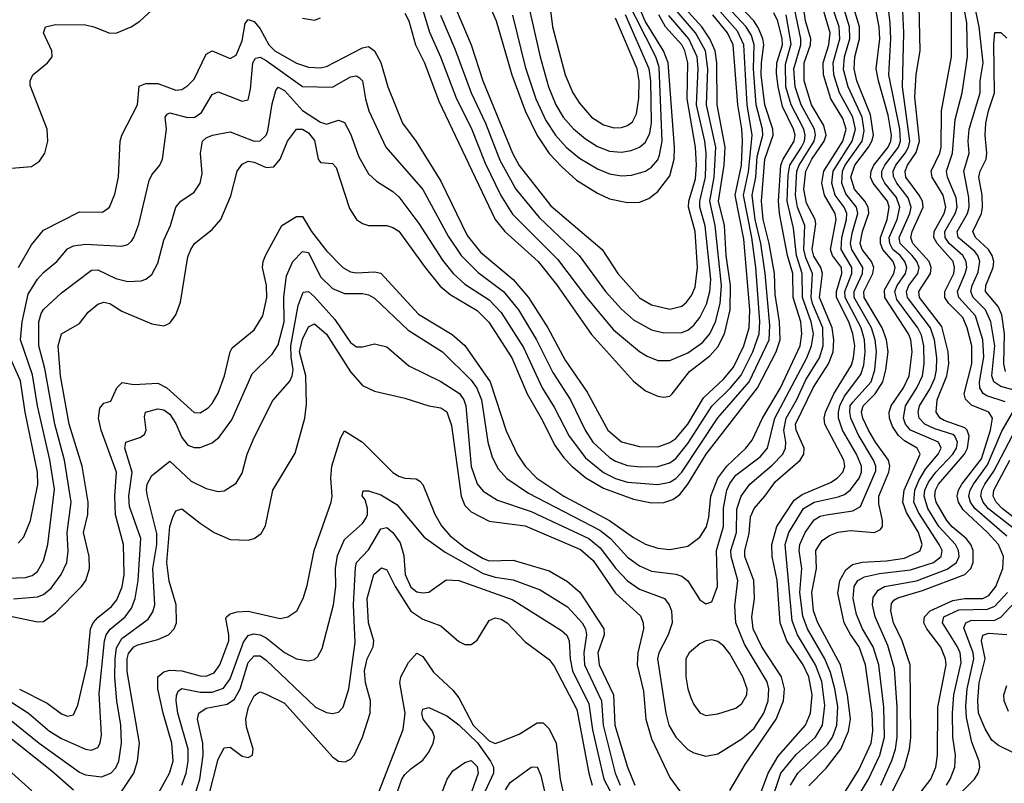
# Model space of a CAD drawing. Header units: inches. Extents: x 990535 to 1117859, y 769386 to 892122.
# Tile 930 of 1056: x 1075891 to 1079161, y 862217 to 864753. Entities that reach past the tile are written whole.
import ezdxf

# ---------------------------------------------------------------- set-up
doc = ezdxf.new("R2010")
doc.units = ezdxf.units.IN
doc.header["$MEASUREMENT"] = 0
doc.layers.add('B0876', color=7, linetype='Continuous')

msp = doc.modelspace()

# ---------------------------------------------------------------- linework, layer by layer
at = {"layer": 'B0876', "color": 5}
for points, elevation in [([(1077386.3, 864950), (1077473.7, 864750), (1077525.5, 864570), (1077569.5, 864450), (1077610, 864368.1), (1077649.3, 864309.3), (1077690, 864265.2), (1077740.7, 864220.7), (1077810, 864177.2), (1077850, 864158.6), (1077910, 864145.8), (1077950, 864147), (1077980.6, 864159.4), (1078010, 864182.6), (1078050, 864234.4), (1078064.6, 864290), (1078065.5, 864330), (1078044.4, 864610), (1078029, 864650), (1077968.8, 864748.8), (1077891.7, 864930)], 4720), ([(1078750.7, 862210), (1078787.5, 862292.5), (1078800.1, 862330), (1078804.9, 862370), (1078805.7, 862470), (1078797.1, 862597.1), (1078774.7, 862674.7), (1078731.9, 862770), (1078723.5, 862810), (1078726.1, 862833.9), (1078742, 862858), (1078763.7, 862870), (1078870, 862889.6), (1078972, 862928), (1079002.3, 862950), (1079011, 862970), (1079009.4, 862990), (1078998.9, 863010), (1078944.1, 863070), (1078907.3, 863130), (1078894.9, 863170), (1078897.8, 863190), (1078910, 863217.5), (1078933.7, 863250), (1078990.6, 863310), (1079002.2, 863330), (1079006.1, 863350), (1078996.9, 863370), (1078990, 863374.8), (1078930, 863394.2), (1078897.8, 863410), (1078878.4, 863430), (1078875, 863450), (1078879.7, 863470), (1078914.3, 863525.7), (1078930, 863562.5), (1078936.6, 863590), (1078937.4, 863630), (1078929.4, 863690), (1078915.6, 863730), (1078839.9, 863830), (1078836.1, 863850), (1078844.6, 863870), (1078874, 863910), (1078878, 863930), (1078871.2, 863950), (1078855.7, 863970), (1078815.8, 864010), (1078811.7, 864030), (1078847.1, 864110), (1078851.6, 864130), (1078841.8, 864161.8), (1078803.9, 864210), (1078792.8, 864232.8), (1078792.3, 864250), (1078800.7, 864270), (1078831.9, 864310), (1078842.8, 864330), (1078847.2, 864350), (1078823, 864530), (1078828.1, 864710), (1078817.8, 864930)], 4240), ([(1077528.2, 864768.2), (1077570, 864596.2), (1077605.3, 864490), (1077638.7, 864418.7), (1077670.4, 864370), (1077705.9, 864330), (1077750, 864293.1), (1077810, 864257.4), (1077850, 864241.3), (1077890, 864234.6), (1077923, 864237), (1077969.6, 864250.4), (1077990, 864263.4), (1078010, 864288.1), (1078016.4, 864303.6), (1078024.8, 864350), (1078015.3, 864595.3), (1078003.7, 864630), (1077871.6, 864890)], 4740), ([(1077644.4, 864864.4), (1077660.8, 864730), (1077702.6, 864570), (1077728, 864510), (1077750, 864475.5), (1077789.8, 864429.8), (1077830, 864403.6), (1077865.5, 864394.5), (1077890, 864395.6), (1077910, 864402.2), (1077925.9, 864414.1), (1077939.3, 864440.7), (1077947.6, 864492.4), (1077948.7, 864550), (1077941.9, 864590), (1077870, 864758.5)], 4780), ([(1075830, 862778.5), (1075950, 862753.1), (1075970, 862754.2), (1076010, 862782.9), (1076095.9, 862870), (1076110.3, 862890), (1076122.8, 862930), (1076121.7, 862970), (1076102.5, 863050), (1076117, 863110), (1076118.8, 863150), (1076098.4, 863270), (1076055, 863410), (1076026.2, 863570), (1076018.9, 863670), (1076029.9, 863710), (1076090, 863744.1), (1076118, 863782), (1076150, 863808.1), (1076170, 863815.1), (1076190, 863810.6), (1076230, 863785.1), (1076330, 863743.2), (1076370, 863736.3), (1076390, 863745.4), (1076410, 863773.1), (1076425.3, 863814.7), (1076450, 863965.5), (1076459, 863990), (1076471.8, 864010), (1076530, 864056), (1076558.9, 864090), (1076592, 864168), (1076612.8, 864250), (1076630, 864273.1), (1076650, 864283.1), (1076670, 864279.7), (1076710, 864262.7), (1076735.6, 864264.4), (1076755.9, 864290), (1076780.9, 864350), (1076810.7, 864389.3), (1076830, 864390.1), (1076850, 864377.4), (1076870, 864351.7), (1076882.1, 864290), (1076890, 864278.5), (1076930, 864275.6), (1076942.5, 864262.5), (1076986.2, 864126.2), (1077009.4, 864090), (1077030, 864075.9), (1077050, 864070.1), (1077110, 864069.3), (1077130, 864063.4), (1077150, 864050.9), (1077237.3, 863930), (1077288.1, 863868.1), (1077320.8, 863840.8), (1077410, 863787.3), (1077448.8, 863748.8), (1077525.4, 863630), (1077576.2, 863510), (1077623.4, 863430), (1077670, 863338.1), (1077698.2, 863298.2), (1077724.8, 863270), (1077771.6, 863231.6), (1077830, 863197.1), (1077930, 863160.6), (1077990, 863148.8), (1078030, 863149.4), (1078060.2, 863159.8), (1078083.5, 863176.5), (1078110, 863210.4), (1078170.7, 863310), (1078341.6, 863530), (1078403.6, 863650), (1078417.3, 863690), (1078415, 863750), (1078400.5, 863840.5), (1078397.5, 863910), (1078380.3, 864010), (1078360.7, 864090), (1078355, 864150), (1078366.1, 864290), (1078393.7, 864370), (1078392.1, 864390), (1078365.5, 864470), (1078354.2, 864570), (1078354.3, 864610), (1078362.5, 864670), (1078359.6, 864690), (1078345.4, 864725.4), (1078329.2, 864749.2), (1078234.6, 864850)], 4520), ([(1075850, 862898.1), (1075910, 862900.1), (1075932.9, 862907.1), (1075950, 862920.1), (1075970, 862956.1), (1075984.8, 863010), (1076006.1, 863193.9), (1075991.2, 863291.1), (1075949.7, 863470), (1075933.1, 863573.1), (1075893.8, 863690), (1075899.2, 863750), (1075918.8, 863841.2), (1075950, 863890.8), (1075970, 863913.2), (1076014.7, 863950), (1076050, 863992.3), (1076070, 864001.8), (1076110, 864007.4), (1076230, 864000.7), (1076250, 864007), (1076261.9, 864018.1), (1076270.5, 864030), (1076286.3, 864073.8), (1076320.8, 864219.2), (1076330, 864238), (1076356.8, 864270), (1076364.9, 864290), (1076378.7, 864390), (1076374.4, 864430), (1076380.6, 864439.4), (1076390, 864443.8), (1076448.5, 864428.5), (1076472.4, 864430), (1076494.9, 864445.1), (1076530, 864505), (1076550, 864513.6), (1076630, 864482.7), (1076650, 864486.9), (1076657.9, 864522.1), (1076665.2, 864610), (1076674, 864626), (1076690, 864629.3), (1076710, 864617.6), (1076830, 864531.2), (1076930, 864529.6), (1076990, 864563.1), (1077010, 864566.6), (1077020.1, 864560.1), (1077030.1, 864550), (1077039.2, 864490), (1077050.6, 864450), (1077107.3, 864330), (1077230, 864189.5), (1077314.2, 864034.2), (1077357.1, 863970), (1077413.7, 863913.7), (1077498.2, 863850), (1077547.6, 863790), (1077608, 863690), (1077661.6, 863581.6), (1077720.2, 863490), (1077768.8, 863390), (1077794.6, 863350), (1077850, 863298.8), (1077870, 863286.5), (1077910, 863272.3), (1077952.4, 863267.6), (1078010, 863268.8), (1078050, 863280.7), (1078070, 863295.6), (1078110, 863345.3), (1078190, 863469.7), (1078251.7, 863530), (1078287.4, 863572.6), (1078326.4, 863650), (1078347.2, 863710), (1078349.8, 863750.2), (1078335.7, 863930), (1078322.8, 864030), (1078294.7, 864170), (1078311.8, 864248.2), (1078324.3, 864370), (1078307.2, 864470), (1078296.1, 864670), (1078275.4, 864715.4), (1078173.9, 864830)], 4560), ([(1075870, 862829.5), (1075950, 862835.9), (1075970, 862843.7), (1075995.5, 862864.5), (1076029.2, 862910), (1076047.9, 862950), (1076052.5, 862987.5), (1076049.1, 863050), (1076062.4, 863150), (1076040.2, 863290), (1076007.4, 863410), (1075974.5, 863594.5), (1075955.1, 863670), (1075955.1, 863750), (1075962.8, 863777.2), (1075970, 863791.1), (1076030, 863845.5), (1076130, 863921.1), (1076150, 863922.4), (1076210, 863894), (1076250, 863883.8), (1076294.1, 863885.9), (1076310, 863891.8), (1076330, 863907.2), (1076350, 863944.2), (1076370, 864021.1), (1076391.6, 864070), (1076409.9, 864130.1), (1076425.7, 864150), (1076470, 864180.3), (1076489.9, 864210.1), (1076497.1, 864242.9), (1076491.1, 864310), (1076498.6, 864350), (1076510, 864360.5), (1076531.3, 864370), (1076590, 864380.4), (1076670, 864350.1), (1076690, 864350.7), (1076710, 864369.4), (1076715.5, 864384.5), (1076730, 864474), (1076742.1, 864517.9), (1076750, 864529.2), (1076770, 864517.6), (1076830, 864452), (1076890, 864412.4), (1076910, 864406.1), (1076950, 864419), (1076970, 864411.3), (1076990, 864373.6), (1077017.8, 864297.8), (1077050, 864241.5), (1077076.4, 864216.4), (1077130, 864183.1), (1077150, 864164.8), (1077216.6, 864076.6), (1077294.9, 863954.9), (1077330.9, 863910), (1077370, 863875.1), (1077450, 863822.8), (1077490, 863780.5), (1077564.1, 863664.1), (1077626.7, 863530), (1077666.5, 863466.5), (1077715.5, 863370), (1077770, 863297.3), (1077830, 863248.7), (1077870, 863228.8), (1077910, 863217), (1078010, 863209.5), (1078050, 863216.9), (1078070, 863229.1), (1078090.4, 863250), (1078210, 863430.7), (1078314.4, 863550), (1078380.4, 863690), (1078382.7, 863737.3), (1078367.3, 863910), (1078352.9, 864010), (1078334.2, 864090), (1078324.3, 864170), (1078336.5, 864230), (1078340.7, 864299.3), (1078358.8, 864370), (1078357.8, 864390), (1078336.7, 864470), (1078328.1, 864590), (1078330.4, 864670), (1078321.2, 864701.2), (1078304.2, 864730), (1078210.8, 864830)], 4540), ([(1078339.5, 862150), (1078376.6, 862250), (1078410, 862306.6), (1078501.3, 862410), (1078518, 862450), (1078523.4, 862510), (1078511.7, 862570), (1078493.2, 862610), (1078438.8, 862690), (1078417.1, 862750), (1078406.5, 862890), (1078390.4, 862970), (1078389.6, 863010), (1078406, 863070), (1078463.1, 863156.9), (1078490, 863175.9), (1078583.9, 863216.1), (1078606.3, 863230), (1078625.3, 863250), (1078631.2, 863270), (1078628.1, 863290), (1078565, 863410), (1078562.8, 863430), (1078567.1, 863450), (1078595.2, 863510), (1078653.9, 863606.1), (1078660.8, 863630), (1078664.3, 863670), (1078658, 863710), (1078644.7, 863750), (1078604.3, 863830), (1078603.4, 863850), (1078621.8, 863910), (1078620, 863930), (1078591.1, 863970), (1078584.4, 863990), (1078602.7, 864090), (1078599.5, 864110), (1078563.7, 864170), (1078555, 864210), (1078562.1, 864250), (1078624.9, 864350), (1078636.2, 864390), (1078625.5, 864425.5), (1078585, 864490), (1078560.8, 864570), (1078559.6, 864610), (1078578.8, 864670), (1078582.7, 864710), (1078547.5, 864830)], 4380), ([(1078608.2, 862150), (1078678.3, 862261.7), (1078719.2, 862350), (1078725.1, 862390), (1078722.9, 862450), (1078700.1, 862610), (1078679.5, 862670), (1078650, 862710.7), (1078628.9, 862750), (1078608.5, 862848.5), (1078615.4, 862890), (1078634.6, 862925.4), (1078657, 862943), (1078689.3, 862950.7), (1078770, 862955.2), (1078830, 862964.1), (1078875, 862985), (1078881.3, 862990), (1078888.3, 863010), (1078876, 863050), (1078836, 863116), (1078823.9, 863150), (1078828.3, 863190), (1078881.3, 863310), (1078871.9, 863330), (1078830, 863354.3), (1078810, 863372.1), (1078790, 863401.7), (1078780, 863430), (1078779, 863450), (1078785, 863470), (1078826.3, 863530), (1078845.8, 863570), (1078855, 863650), (1078850.8, 863690), (1078843.4, 863710), (1078764.8, 863830), (1078763.9, 863856.1), (1078794.9, 863910), (1078799.2, 863930), (1078792.2, 863950), (1078757.9, 863990), (1078749.6, 864010), (1078749.8, 864030), (1078772.6, 864090), (1078779.2, 864130), (1078773.4, 864150), (1078725.2, 864210), (1078717.1, 864230), (1078718.9, 864250), (1078728.3, 864270), (1078775.8, 864330), (1078784.7, 864350), (1078787.1, 864370), (1078775.8, 864435.8), (1078743.1, 864550), (1078736, 864590), (1078747.4, 864690), (1078746, 864730), (1078723.4, 864843.4)], 4280), ([(1078661.9, 862150), (1078710.7, 862230), (1078747.5, 862310), (1078763.6, 862370), (1078760.7, 862470), (1078744.5, 862610), (1078725.7, 862670), (1078690.5, 862730), (1078670, 862777.7), (1078659.6, 862830), (1078662.4, 862870), (1078674.4, 862890), (1078697.4, 862902.6), (1078746.7, 862913.3), (1078850, 862925.7), (1078926, 862950), (1078951.3, 862970), (1078954.4, 862990), (1078944.5, 863010), (1078876.3, 863116.3), (1078861.3, 863150), (1078863.8, 863190), (1078877.4, 863222.6), (1078900, 863260), (1078941.9, 863310), (1078952, 863330), (1078943.2, 863350), (1078849.4, 863389.4), (1078833, 863410), (1078826.3, 863430), (1078832.8, 863470), (1078871.3, 863530), (1078889.3, 863570), (1078895.5, 863610), (1078893.5, 863670), (1078885.7, 863705.7), (1078873.8, 863730), (1078804.2, 863824.2), (1078797.4, 863850), (1078805.3, 863870), (1078832.6, 863910), (1078837.1, 863930), (1078830.8, 863950), (1078815.4, 863970), (1078791.5, 863990), (1078780.6, 864010), (1078779.4, 864030), (1078805.3, 864090), (1078814.5, 864130), (1078802.8, 864162.8), (1078764.1, 864210), (1078754.4, 864230), (1078755, 864250), (1078764, 864270), (1078809.5, 864330), (1078816.1, 864350), (1078814.5, 864390), (1078778.2, 864570), (1078784.9, 864690), (1078782.1, 864742.1), (1078772.1, 864830)], 4260), ([(1078770.4, 862150), (1078829.6, 862270.4), (1078846.6, 862330), (1078850.8, 862369.2), (1078849.1, 862610), (1078821.7, 862690), (1078793.3, 862750), (1078784.3, 862790), (1078786.5, 862813.5), (1078794.5, 862825.5), (1078807.1, 862832.9), (1078890, 862856.6), (1079029.9, 862910), (1079050.3, 862929.7), (1079057.9, 862950), (1079058.1, 862990), (1079050.2, 863010), (1079034.6, 863030), (1078988.2, 863068.2), (1078970, 863089.7), (1078935.3, 863150), (1078930.5, 863170), (1078933.2, 863190), (1078942.8, 863210), (1079029.4, 863310), (1079039.3, 863330), (1079044.9, 863370), (1079037.6, 863390), (1079030, 863397.3), (1078961.8, 863421.8), (1078947.9, 863430), (1078934.6, 863450), (1078938.5, 863490), (1078970.9, 863570), (1078976.9, 863610), (1078975.3, 863650), (1078954.2, 863734.2), (1078879.5, 863830), (1078877, 863850), (1078915.6, 863910), (1078918.3, 863930), (1078911.5, 863950), (1078857.7, 864010), (1078850.7, 864030), (1078855, 864050), (1078892.2, 864130), (1078889.7, 864150), (1078878.4, 864170), (1078834.4, 864230), (1078832.5, 864250), (1078840.3, 864270), (1078868.3, 864311.7), (1078879.6, 864350), (1078864.1, 864495.9), (1078868.7, 864571.3), (1078881.3, 864650), (1078877.2, 864850)], 4220), ([(1079238.3, 863510), (1079150, 863534.9), (1079126, 863550), (1079120.2, 863570), (1079130.1, 863670), (1079116.4, 863750), (1079098.9, 863790), (1079057.8, 863830), (1079049.7, 863850), (1079054, 863870), (1079074.6, 863914.6), (1079080.1, 863950), (1079073.6, 863970), (1079062.9, 863982.9), (1079008.5, 864030), (1079005, 864050), (1079039, 864110), (1079044.6, 864130), (1079043.1, 864163.1), (1079027.3, 864250), (1079044.3, 864310), (1079040.9, 864350), (1079044.1, 864390), (1079081.6, 864510), (1079080.7, 864550), (1079090.9, 864610), (1079078.3, 864730), (1079053, 864847)], 4140), ([(1077170, 864774.8), (1077183.6, 864750), (1077205.8, 864670), (1077235, 864610), (1077283, 864483), (1077470, 864089.6), (1077502.6, 864050), (1077613.1, 863950), (1077673.4, 863873.4), (1077790, 863708), (1077930, 863552.7), (1077970, 863520.8), (1078010, 863502.3), (1078030, 863498.8), (1078050, 863503.1), (1078058.5, 863510), (1078115.8, 863584.2), (1078183.2, 863636.8), (1078210, 863666.4), (1078232, 863710), (1078251.2, 863790), (1078251.9, 863870), (1078237.7, 863970), (1078232.1, 864070), (1078212.5, 864150), (1078231, 864270), (1078234.3, 864330), (1078207.8, 864470), (1078206.8, 864610), (1078201.4, 864650), (1078183.6, 864690), (1078156.1, 864730), (1078090, 864803)], 4620), ([(1077221.8, 864810), (1077251.6, 864711.6), (1077288.9, 864630), (1077341.4, 864490), (1077390, 864394), (1077437.2, 864277.2), (1077488.9, 864168.9), (1077527.8, 864107.8), (1077677.7, 863957.7), (1077773.2, 863830), (1077863.3, 863723.3), (1077950, 863651.1), (1077975.1, 863635.1), (1078010, 863621.2), (1078050, 863620.6), (1078110, 863646.9), (1078159.2, 863680.8), (1078183.5, 863710), (1078201.5, 863750), (1078217, 863810), (1078221.6, 863870), (1078201.4, 864070), (1078182.9, 864150), (1078197.4, 864230), (1078203, 864330), (1078171.7, 864470), (1078176.6, 864590), (1078168.5, 864650), (1078136, 864710), (1078068.5, 864788.5)], 4640), ([(1077324.7, 864824.7), (1077390.1, 864670), (1077429.5, 864550), (1077527.7, 864310), (1077550, 864269.2), (1077655.4, 864135.4), (1077825.2, 863990), (1077877.4, 863910), (1077950, 863829.6), (1077990, 863805.6), (1078050, 863792), (1078090, 863802), (1078105.4, 863814.6), (1078122.4, 863837.6), (1078134.8, 863865.2), (1078142.3, 863930), (1078134.4, 864050), (1078112.5, 864130), (1078113.2, 864150), (1078135.4, 864224.6), (1078138.5, 864270), (1078135.7, 864330), (1078108.2, 864490), (1078110.5, 864610), (1078100.3, 864650), (1078090, 864670), (1078035.7, 864730), (1078013.7, 864770)], 4680), ([(1078250, 862193.2), (1078300.6, 862279.4), (1078404, 862430), (1078428.4, 862490), (1078431.2, 862530), (1078420.9, 862570), (1078355.4, 862670), (1078327, 862730), (1078323.1, 862770), (1078331.4, 862830), (1078329, 862890), (1078299.2, 862970), (1078299, 862990), (1078313.7, 863046.4), (1078318, 863102), (1078330, 863129.6), (1078366.4, 863170), (1078400.9, 863219.1), (1078483.5, 863290), (1078495.5, 863310), (1078496.4, 863330), (1078469.5, 863389.5), (1078468.1, 863410), (1078527.5, 863532.5), (1078577.6, 863610), (1078593.4, 863650), (1078595.6, 863690), (1078589.4, 863730), (1078547.8, 863830), (1078557.7, 863910), (1078551.8, 863930), (1078528.2, 863968.2), (1078523.6, 863990), (1078535.5, 864075.5), (1078532.6, 864090), (1078504.1, 864144.1), (1078495.4, 864190), (1078501.8, 864250), (1078522.4, 864290), (1078563, 864350), (1078569.4, 864370), (1078561.9, 864401.9), (1078520.4, 864470), (1078496.3, 864550), (1078496.2, 864610), (1078517.3, 864670), (1078518.4, 864690), (1078501.4, 864750), (1078492.6, 864810)], 4420), ([(1078381.7, 862138.3), (1078419.3, 862250), (1078470, 862312.8), (1078534.1, 862370), (1078557.6, 862410), (1078565.3, 862474.7), (1078554.8, 862554.8), (1078534.5, 862610), (1078474.4, 862710), (1078456.7, 862756.7), (1078433.2, 863010), (1078445.2, 863050), (1078494.4, 863130), (1078530, 863150.2), (1078610, 863168.1), (1078630, 863176.5), (1078650, 863191.2), (1078679, 863230), (1078686.8, 863250), (1078687.2, 863270), (1078670.4, 863310), (1078623.7, 863390), (1078611, 863430), (1078611.1, 863450), (1078615.1, 863470), (1078630, 863502.1), (1078685.1, 863574.9), (1078694.2, 863605.8), (1078699.5, 863650), (1078696.9, 863690), (1078685.6, 863730), (1078633.1, 863830), (1078631.9, 863850), (1078655, 863910), (1078654.7, 863930), (1078619.5, 863990), (1078622, 864030), (1078637, 864090), (1078637.8, 864110), (1078629.5, 864130), (1078599.7, 864170), (1078588.1, 864210), (1078592.9, 864250), (1078656.4, 864350), (1078666.8, 864390), (1078657.7, 864430), (1078613.9, 864510), (1078595, 864570), (1078593, 864610), (1078615.1, 864690), (1078612.9, 864730), (1078584.7, 864810)], 4360), ([(1078512.2, 862207.8), (1078570, 862266.8), (1078618.6, 862330), (1078644, 862390), (1078650, 862430), (1078640.2, 862510), (1078617, 862610), (1078541.4, 862750), (1078527, 862790), (1078521.8, 862850), (1078537, 862930), (1078535.4, 862990), (1078556.4, 863023.6), (1078580.2, 863039.8), (1078608.9, 863051.1), (1078650, 863056.8), (1078729.9, 863050.1), (1078750, 863060.1), (1078756.6, 863070), (1078757.1, 863090), (1078745, 863145), (1078745, 863170), (1078777.4, 863250), (1078781.3, 863270), (1078777.1, 863290), (1078733.2, 863350), (1078710.4, 863389.6), (1078691.3, 863430), (1078687.4, 863450), (1078692.3, 863470), (1078732.1, 863510), (1078757.4, 863550), (1078768.3, 863590), (1078775.1, 863650), (1078770.4, 863690), (1078755.4, 863730), (1078695.8, 863830), (1078694.4, 863850), (1078724.4, 863910), (1078727.8, 863930), (1078719.8, 863950), (1078689.1, 863990), (1078682.6, 864010), (1078690, 864050), (1078711.1, 864111.1), (1078708.8, 864130), (1078698, 864150), (1078663.6, 864190), (1078651.7, 864230), (1078664.5, 864270), (1078709.9, 864330.1), (1078721.7, 864350), (1078726.8, 864370), (1078717, 864437), (1078671.4, 864550), (1078662.4, 864590), (1078664.6, 864630), (1078680.7, 864690), (1078680.4, 864730), (1078659.5, 864799.5)], 4320), ([(1075774.8, 862494.8), (1075955.6, 862350), (1076090, 862253.7), (1076110, 862244.6), (1076162.4, 862237.6), (1076193.7, 862250), (1076210, 862268.3), (1076219.9, 862290), (1076229.6, 862350), (1076227.3, 862410), (1076213.8, 862490), (1076207.5, 862567.5), (1076207.8, 862630), (1076213, 862667), (1076230, 862697.6), (1076318.1, 862761.9), (1076333.6, 862786.4), (1076339.5, 862810), (1076333.4, 862930), (1076346, 863010), (1076346.3, 863046.3), (1076315.1, 863170), (1076311.7, 863190), (1076314.7, 863210), (1076330, 863239), (1076390, 863286.5), (1076460.2, 863220.2), (1076510, 863195.9), (1076550, 863186.5), (1076570, 863188.2), (1076610, 863213.8), (1076630, 863246.7), (1076646.9, 863310), (1076670, 863365.7), (1076731.7, 863488.3), (1076787.9, 863552.1), (1076796.5, 863570), (1076799.4, 863590), (1076792.3, 863632.3), (1076792.1, 863670), (1076815.9, 863804.1), (1076832.2, 863847.8), (1076850, 863850.7), (1076870, 863832.8), (1076937.5, 863757.5), (1076990, 863681), (1077010, 863666.7), (1077030, 863666), (1077070, 863676.3), (1077110, 863666), (1077183.5, 863603.5), (1077290, 863551.1), (1077351.5, 863511.5), (1077366.2, 863490), (1077373.3, 863470), (1077390, 863269.1), (1077410, 863211.9), (1077430, 863186.9), (1077477.7, 863157.7), (1077590, 863119.7), (1077781.2, 863030), (1077819.1, 862999.1), (1077871.1, 862930), (1077910, 862889.3), (1077950, 862861.6), (1078032.8, 862830), (1078047.8, 862810), (1078055.4, 862790), (1078057.9, 862750), (1078044.7, 862710), (1078013.4, 862650), (1078009.4, 862630), (1078036.7, 862450), (1078046.9, 862410), (1078070, 862369.4), (1078110, 862328.7), (1078130, 862317.3), (1078170, 862307.1), (1078210, 862314), (1078290, 862364.1), (1078330, 862399.4), (1078362.6, 862450), (1078376.9, 862490), (1078379.1, 862530), (1078373.3, 862553.3), (1078298.7, 862678.8), (1078269.6, 862750), (1078265.8, 862805.8), (1078276.5, 862890), (1078254.3, 862970), (1078253.3, 862990), (1078272.1, 863050), (1078273, 863127), (1078287.3, 863170), (1078315.8, 863210), (1078390, 863273.1), (1078425.5, 863310), (1078435, 863330), (1078436.1, 863350), (1078428.8, 863390), (1078436.9, 863430), (1078471.1, 863488.9), (1078502.6, 863557.4), (1078547, 863630), (1078560.1, 863670), (1078558.6, 863730), (1078524.2, 863810), (1078519.8, 863830), (1078524.3, 863910), (1078502.1, 863962.1), (1078495.6, 863990), (1078498.9, 864070), (1078474.3, 864130), (1078467.8, 864170), (1078472.7, 864250), (1078480.2, 864270), (1078530, 864350), (1078534.5, 864370), (1078530.7, 864390), (1078486.2, 864470), (1078466.4, 864530), (1078462.5, 864590), (1078485, 864670), (1078485.4, 864690), (1078464.4, 864790)], 4440), ([(1075810, 864255.1), (1075930, 864266), (1075957, 864283), (1075974, 864310), (1075985, 864350), (1075981.8, 864390), (1075925.6, 864534.4), (1075926, 864550), (1075935, 864570), (1075983.1, 864610), (1075998.7, 864630), (1075997.7, 864650), (1075969.8, 864710), (1075977.2, 864730), (1076010, 864737.6), (1076110, 864736.4), (1076137.8, 864730), (1076190, 864708.1), (1076213.6, 864710), (1076261.3, 864730), (1076290, 864748.1), (1076330, 864784.6)], 4620), ([(1075825.2, 862510), (1075920.6, 862450), (1075990, 862390), (1076030, 862365.2), (1076110, 862329.6), (1076130, 862326.9), (1076150, 862335), (1076158.1, 862350), (1076162.8, 862377.2), (1076155, 862515), (1076172.6, 862690), (1076178.6, 862710), (1076191.3, 862728.7), (1076241.6, 862770), (1076262.1, 862797.9), (1076274.5, 862830), (1076284, 862890), (1076293.5, 863030), (1076255.9, 863135.9), (1076254, 863170), (1076264.2, 863250), (1076239.9, 863330), (1076243.5, 863350), (1076290, 863365.1), (1076305, 863375), (1076311.4, 863390), (1076305.6, 863434.4), (1076308.7, 863450), (1076350, 863460.9), (1076370, 863457.1), (1076390, 863442.7), (1076410, 863411.5), (1076430, 863365.5), (1076450, 863339.8), (1076470, 863331.8), (1076490, 863332.5), (1076530, 863347.2), (1076554, 863366), (1076595.6, 863424.4), (1076662.7, 863577.3), (1076730, 863641.7), (1076750, 863673.4), (1076768.9, 863750), (1076767.9, 863832.1), (1076777.2, 863902.8), (1076798.2, 863950), (1076830, 863983.6), (1076850, 863979.5), (1076890, 863899.3), (1076930, 863860.1), (1076970, 863843.5), (1077030, 863843.5), (1077050, 863839.2), (1077070, 863828.1), (1077181.7, 863721.7), (1077295.8, 863650), (1077390, 863555.3), (1077409.2, 863529.2), (1077425.2, 863490), (1077446.4, 863350), (1077460.1, 863300.1), (1077480.7, 863260.7), (1077509.2, 863229.2), (1077580.7, 863180.7), (1077818, 863058), (1077853.2, 863030), (1077910, 862968), (1077950, 862938.7), (1077990, 862921.4), (1078070, 862911.3), (1078090, 862904.6), (1078109.7, 862889.7), (1078150, 862825.6), (1078170, 862813), (1078190, 862819.1), (1078208.7, 862870), (1078205.2, 862990), (1078228.2, 863070), (1078229.1, 863130.9), (1078240, 863190), (1078250, 863212.7), (1078270, 863240.2), (1078350, 863300.6), (1078375, 863330), (1078399.2, 863430), (1078505.3, 863630), (1078521.1, 863670), (1078527.1, 863710), (1078520.1, 863750), (1078490.6, 863830), (1078490.3, 863910), (1078470.6, 863970), (1078460.8, 864060.8), (1078439.7, 864150), (1078443.3, 864236.8), (1078449.2, 864270), (1078488, 864330), (1078497.4, 864350), (1078500.2, 864370), (1078495, 864390), (1078453.9, 864470), (1078436, 864530), (1078434.5, 864605.5), (1078453.6, 864673.6), (1078437, 864770)], 4460), ([(1075886.5, 863930), (1075930, 864005.4), (1075970, 864054), (1076090, 864115.4), (1076166.1, 864113.9), (1076189.4, 864130.6), (1076206.7, 864173.3), (1076219.6, 864230), (1076225.2, 864350), (1076229.8, 864370), (1076282, 864470), (1076287.3, 864532.7), (1076310, 864541.8), (1076350, 864540.9), (1076410, 864519.3), (1076430, 864521.9), (1076450, 864534.8), (1076470, 864555.9), (1076510, 864639), (1076530, 864649.5), (1076590, 864624.5), (1076610, 864635.7), (1076630, 864683.2), (1076639.6, 864740.4), (1076650, 864753.8), (1076670, 864746.8), (1076690, 864722.7), (1076718.7, 864670), (1076738.6, 864650), (1076810, 864608.8), (1076850, 864595.5), (1076890, 864593.2), (1076910, 864597.8), (1077030, 864660.3), (1077050, 864663.8), (1077070, 864650.1), (1077090, 864611.3), (1077113.5, 864530), (1077161.9, 864410), (1077208.3, 864348.4), (1077290, 864216.4), (1077376.8, 864036.8), (1077421.4, 863981.4), (1077530, 863890), (1077581.1, 863830), (1077644.9, 863730), (1077702.7, 863622.7), (1077776.1, 863516.1), (1077844, 863390), (1077890, 863350.6), (1077950, 863335.1), (1078010, 863334.4), (1078050, 863348.4), (1078070, 863362.3), (1078110, 863409.4), (1078162.4, 863497.6), (1078230, 863560.3), (1078261.3, 863598.7), (1078296.5, 863670), (1078314.2, 863730), (1078316.3, 863790), (1078296.2, 864023.8), (1078267.3, 864170), (1078287.9, 864270), (1078291.2, 864351.2), (1078289.4, 864390.6), (1078275.9, 864470), (1078261.2, 864670), (1078241.4, 864710), (1078193.4, 864770)], 4580), ([(1075890, 862529.4), (1075982.8, 862482.8), (1076030, 862447.8), (1076050, 862439.1), (1076070, 862444.1), (1076084.2, 862475.8), (1076115.3, 862610), (1076125.8, 862730), (1076135.1, 862750), (1076150, 862767.3), (1076195.6, 862804.4), (1076213.4, 862826.6), (1076230.9, 862869.1), (1076237.7, 862910), (1076235.4, 863010), (1076208.7, 863108.7), (1076207.1, 863170), (1076213, 863250), (1076161.8, 863390), (1076153.3, 863430), (1076156.9, 863463.1), (1076170, 863479), (1076194, 863486), (1076213.5, 863530), (1076231.4, 863548.6), (1076270, 863541.8), (1076350, 863545.4), (1076380.1, 863530), (1076470, 863448.9), (1076490, 863447.1), (1076516.5, 863463.5), (1076530, 863478), (1076550, 863512.9), (1076571.7, 863570), (1076589.9, 863650), (1076596.9, 863663.1), (1076670, 863723.5), (1076698.6, 863770), (1076712.4, 863830), (1076711, 863870), (1076697.5, 863930), (1076699.5, 863950), (1076708.2, 863971.8), (1076761.8, 864070), (1076810, 864099), (1076830, 864099.1), (1076859.7, 864050), (1076910, 863985), (1076964, 863930), (1076990, 863916.2), (1077010, 863911.9), (1077070, 863916.1), (1077090, 863910.9), (1077215.1, 863775.1), (1077327.2, 863707.2), (1077370, 863671.5), (1077453.9, 863550), (1077507.3, 863387.3), (1077543.4, 863310), (1077569.6, 863270), (1077608.7, 863230), (1077698.1, 863170), (1077850.5, 863090), (1077930, 863033.2), (1077970, 863010.5), (1078010, 862997.5), (1078050, 862993.3), (1078110, 863004.6), (1078150, 863034.5), (1078171.6, 863068.4), (1078179.6, 863100.4), (1078186.5, 863170), (1078209.5, 863230), (1078239.4, 863270), (1078303.3, 863330), (1078323.7, 863356.3), (1078357.6, 863430), (1078418.3, 863530), (1078483.1, 863670), (1078488.3, 863710), (1078485.2, 863750), (1078460.1, 863830), (1078458.4, 863910), (1078441.7, 863970), (1078414.7, 864110), (1078411, 864150), (1078419.5, 864270), (1078426.7, 864290), (1078463.8, 864350), (1078466.4, 864370), (1078461, 864390), (1078424.9, 864464.9), (1078409.9, 864530), (1078404.7, 864575.3), (1078406.3, 864610), (1078424.6, 864670), (1078424, 864690), (1078408.7, 864748.7), (1078395.6, 864775.6)], 4480), ([(1077288.2, 864768.2), (1077336.8, 864656.8), (1077390.6, 864510.6), (1077437.6, 864410), (1077486.1, 864286.1), (1077538.4, 864190), (1077615.9, 864095.9), (1077749.4, 863969.4), (1077836.5, 863850), (1077890, 863791.5), (1077930, 863756.6), (1077990, 863722.5), (1078030, 863712.5), (1078090, 863714.1), (1078110, 863722.2), (1078130, 863738), (1078150, 863763.6), (1078172.2, 863807.8), (1078183.7, 863850), (1078186.8, 863890), (1078168, 864068), (1078150.3, 864130), (1078150.1, 864150), (1078168.9, 864230), (1078170.8, 864310), (1078166.6, 864350), (1078139.3, 864470), (1078144.6, 864590), (1078140.9, 864630), (1078113.8, 864690), (1078047.4, 864767.4)], 4660), ([(1077583.3, 864790), (1077619.7, 864630), (1077647.6, 864530), (1077672.1, 864470), (1077696, 864430), (1077730, 864390.6), (1077770, 864357), (1077810, 864332), (1077850, 864316.6), (1077890, 864313.1), (1077921.7, 864318.3), (1077950, 864329.7), (1077970, 864346.7), (1077983.7, 864376.3), (1077989.1, 864410.9), (1077986.9, 864550), (1077982.2, 864590), (1077903.6, 864770)], 4760), ([(1078451, 862210), (1078476, 862250), (1078574.5, 862345.5), (1078590.7, 862370), (1078604.7, 862410), (1078607.9, 862472.1), (1078598.8, 862530), (1078584.3, 862584.3), (1078565.2, 862630), (1078508, 862730), (1078491.8, 862771.8), (1078482.6, 862850), (1078488.8, 862930), (1078480.2, 862990), (1078482.2, 863010), (1078500.1, 863050), (1078530, 863092), (1078550, 863103.9), (1078570, 863108.7), (1078658.5, 863121.5), (1078683.9, 863136.1), (1078734.6, 863254.6), (1078734.9, 863270), (1078727.2, 863290), (1078675.6, 863375.6), (1078651.5, 863430), (1078648.2, 863450), (1078649.8, 863470), (1078657.8, 863482.2), (1078719.2, 863550), (1078731.4, 863590), (1078736.6, 863650), (1078732.9, 863690), (1078720.1, 863730), (1078663.1, 863830), (1078662.3, 863850), (1078689.8, 863910), (1078691.4, 863930), (1078654.4, 863990), (1078650.6, 864010), (1078655.8, 864044.2), (1078675.2, 864110), (1078670.4, 864130), (1078635.2, 864175.2), (1078621.6, 864210), (1078623.9, 864250), (1078633.1, 864270), (1078688.8, 864350), (1078696.3, 864383.7), (1078689, 864430), (1078642.2, 864530), (1078627.5, 864587.5), (1078630.5, 864630), (1078647.7, 864690), (1078647.2, 864730), (1078630, 864784.1)], 4340), ([(1078861.5, 862158.5), (1078917.6, 862230), (1078933.5, 862270), (1078939.7, 862310), (1078940.6, 862470), (1078968, 862610), (1078966.5, 862630), (1078950, 862668.8), (1078903.7, 862730), (1078894.2, 862750), (1078896.4, 862770), (1078915.2, 862790), (1078990, 862823.6), (1079030, 862830.7), (1079089.6, 862830.4), (1079110, 862840.6), (1079133.5, 862870), (1079156.3, 862930), (1079158.8, 862970), (1079142, 863010), (1079105.8, 863050), (1079024.8, 863124.8), (1079009.2, 863150), (1079005, 863170), (1079009, 863190), (1079020.1, 863210), (1079085.3, 863294.8), (1079115.5, 863390), (1079121.9, 863430), (1079109.4, 863450), (1079052.7, 863472.7), (1079032.3, 863492.3), (1079028.3, 863510), (1079053.5, 863610), (1079053.7, 863670), (1079038, 863730), (1079023.7, 863763.7), (1078977, 863810), (1078963.6, 863830), (1078963.4, 863850), (1078993.4, 863910), (1078996.1, 863930), (1078991, 863950), (1078937.8, 864010), (1078927.4, 864030), (1078927.9, 864050), (1078961.3, 864110), (1078966.9, 864130), (1078958.4, 864170), (1078922, 864230), (1078918.4, 864250), (1078947.4, 864310), (1078951.5, 864330), (1078952.2, 864450), (1078985.4, 864630), (1078985.5, 864790)], 4180), ([(1079164.1, 863484.1), (1079103.7, 863503.7), (1079091.2, 863511.2), (1079079.8, 863530), (1079079.1, 863550), (1079093.1, 863633.1), (1079090.4, 863690), (1079065.4, 863770), (1079009.7, 863830), (1079006.3, 863850), (1079031.8, 863910), (1079036.3, 863930), (1079034.7, 863950), (1079023.5, 863970), (1078977.6, 864010), (1078964.4, 864030), (1078963.8, 864050), (1078998.4, 864110), (1079004.7, 864130), (1079001.2, 864161.2), (1078972.4, 864230), (1078969.4, 864250), (1078989.7, 864310), (1078997.7, 864422.3), (1079020.8, 864510), (1079039.5, 864630), (1079036.6, 864743.4), (1079028.2, 864790)], 4160), ([(1076830, 864758.3), (1076870, 864752.2), (1076890, 864759.2)], 4620), ([(1079164.7, 863584.7), (1079159.9, 863610), (1079161.5, 863710), (1079152.8, 863772.8), (1079140.7, 863800.7), (1079098.8, 863850), (1079099.8, 863870), (1079124.7, 863930), (1079126, 863950), (1079121.1, 863970), (1079109.2, 863990), (1079066.1, 864030), (1079056.8, 864050), (1079085.3, 864110), (1079088.8, 864130), (1079087.4, 864170), (1079076.8, 864230), (1079080.8, 864250), (1079101.2, 864290), (1079103.4, 864310), (1079097.2, 864370), (1079100.4, 864410), (1079108.3, 864450), (1079128.5, 864510), (1079126.6, 864673.4), (1079130, 864711.1), (1079150, 864711), (1079170, 864691.4)], 4120), ([(1076230, 862190.1), (1076270.6, 862250), (1076281.8, 862290), (1076289, 862350), (1076247.8, 862587.8), (1076247.9, 862630), (1076252.4, 862647.6), (1076269.6, 862670), (1076283.2, 862676.8), (1076350, 862693.9), (1076385.7, 862710), (1076404.3, 862730), (1076412, 862750), (1076411.2, 862810), (1076387.9, 862887.9), (1076380.1, 862950), (1076390, 863070), (1076399.3, 863100.7), (1076410, 863121.8), (1076430, 863127.9), (1076490, 863080.2), (1076537.4, 863050), (1076590, 863026.3), (1076650, 863024.8), (1076670, 863030.1), (1076693.3, 863046.7), (1076707.6, 863072.4), (1076731.8, 863190), (1076806.4, 863313.6), (1076838.1, 863430), (1076844.1, 863475.9), (1076841.5, 863570), (1076820.5, 863650), (1076830, 863692.2), (1076850, 863733.4), (1076870, 863743), (1076910, 863708.5), (1076990, 863583.6), (1077030, 863538.2), (1077070, 863519.8), (1077170, 863495.7), (1077250, 863470.6), (1077290, 863463.9), (1077310, 863450.1), (1077325.7, 863405.7), (1077357, 863170), (1077370, 863139.3), (1077390, 863118.2), (1077450, 863087.5), (1077570, 863072.3), (1077753.2, 862993.2), (1077796.2, 862956.2), (1077870, 862848.4), (1077952.5, 862772.5), (1077961.5, 862750), (1077962.6, 862730), (1077944.2, 862650), (1077942.1, 862610), (1077962.9, 862522.9), (1077970.4, 862430), (1077990, 862364.1), (1078050, 862236.3), (1078083.3, 862190)], 4420), ([(1075885.8, 863014.2), (1075905.1, 863034.9), (1075927.3, 863090), (1075951.2, 863208.8), (1075950.7, 863250), (1075909.5, 863450), (1075893.3, 863553.3), (1075833.2, 863690)], 4580), ([(1079170, 863037.1), (1079063.4, 863130), (1079048.8, 863150), (1079043.5, 863170), (1079047.4, 863190), (1079058.8, 863210), (1079105.2, 863274.8), (1079153.5, 863386.5), (1079189.2, 863450)], 4160), ([(1076310, 862106.9), (1076388.2, 862250), (1076400.5, 862290), (1076396.8, 862350), (1076367, 862450), (1076350.2, 862530), (1076350, 862570), (1076370, 862586.8), (1076390, 862592.1), (1076430, 862589.8), (1076490, 862573.2), (1076510, 862572.2), (1076536.5, 862583.5), (1076556.2, 862610), (1076585.2, 862690), (1076586.1, 862710), (1076576.2, 862763.8), (1076577.4, 862770), (1076590, 862779.1), (1076613.8, 862786.2), (1076650, 862788), (1076756.3, 862763.7), (1076781.6, 862770), (1076811.8, 862790), (1076832.7, 862830), (1076845.8, 862874.2), (1076869, 862990), (1076926, 863150), (1076929, 863171), (1076923.9, 863230), (1076927.7, 863270), (1076956.6, 863363.4), (1076970, 863387.7), (1077030, 863349.5), (1077130, 863248.7), (1077150, 863236.6), (1077170, 863230.6), (1077208.2, 863228.2), (1077220.1, 863220.1), (1077230, 863209), (1077269.5, 863110.5), (1077291.6, 863071.6), (1077320.2, 863040.2), (1077370, 863000.3), (1077430, 862962.9), (1077450, 862955.3), (1077530, 862957.9), (1077650, 862922.1), (1077710, 862887.4), (1077751.2, 862851.2), (1077831, 862730), (1077832.5, 862710), (1077811.7, 862650), (1077815.3, 862610), (1077863.6, 862510), (1077868.2, 862410), (1077909.8, 862270), (1077934.3, 862210)], 4380), ([(1079190, 863065.5), (1079108.4, 863128.4), (1079090.6, 863150), (1079083.6, 863170), (1079086.5, 863190), (1079096.8, 863210), (1079126, 863254), (1079188.1, 863371.9)], 4140), ([(1079290, 863022.7), (1079154.2, 863130), (1079134.6, 863150), (1079124.6, 863170), (1079126.1, 863190), (1079179.5, 863290)], 4120), ([(1076429.6, 862210), (1076444.3, 862250), (1076450.9, 862290), (1076450.9, 862330), (1076415.7, 862450), (1076410.9, 862490), (1076411.4, 862508.6), (1076417.3, 862522.7), (1076430, 862531.9), (1076490, 862519.8), (1076530, 862518.8), (1076567.5, 862532.5), (1076590, 862563.8), (1076634.4, 862685.6), (1076650, 862708), (1076667.3, 862712.7), (1076690, 862709.5), (1076710, 862700.2), (1076770, 862651.4), (1076810, 862630.1), (1076850, 862623.7), (1076870, 862628.4), (1076881.7, 862638.3), (1076895.5, 862664.5), (1076933.7, 862810), (1076940.5, 862870), (1076939.6, 862930), (1076946.9, 862973.1), (1076970, 863026.6), (1077030, 863079.3), (1077041.3, 863098.7), (1077046.6, 863110), (1077046.3, 863130), (1077038.2, 863158.2), (1077028.9, 863171.1), (1077031.3, 863188.7), (1077050, 863188.5), (1077090, 863175.4), (1077143.1, 863143.1), (1077234.7, 863034.7), (1077304.6, 862984.5), (1077430, 862913.3), (1077470, 862901.5), (1077530, 862893), (1077619.7, 862859.7), (1077710, 862802.7), (1077758.9, 862750), (1077770.7, 862730), (1077773.3, 862710), (1077764.3, 862650), (1077767.4, 862610), (1077822.9, 862490), (1077828.5, 862410), (1077868.9, 862250), (1077885.9, 862210)], 4360), ([(1076477.1, 862190), (1076489.6, 862230.4), (1076500, 862310), (1076499.3, 862350), (1076481.8, 862430), (1076485.7, 862450), (1076510, 862466.5), (1076580.6, 862479.4), (1076604.4, 862495.6), (1076623.1, 862530), (1076650, 862618.4), (1076670, 862639.6), (1076690, 862639.6), (1076710, 862625.7), (1076873.8, 862470), (1076910, 862451.7), (1076930, 862448.6), (1076950, 862453.4), (1076965, 862470), (1076984.3, 862530), (1077004.7, 862684.7), (1076999.7, 862810), (1077006, 862934), (1077009.9, 862950.1), (1077050, 862992.1), (1077090, 863061.5), (1077110, 863066.7), (1077130, 863049.3), (1077155.2, 863015.2), (1077166.6, 862973.4), (1077171, 862910), (1077190, 862868.6), (1077210, 862852.9), (1077230, 862848.8), (1077250, 862851.4), (1077307.9, 862892.1), (1077350, 862890.5), (1077526.7, 862826.7), (1077690, 862724.7), (1077708.5, 862708.5), (1077715.8, 862690), (1077719.4, 862630), (1077727.4, 862590), (1077780.9, 862480.9), (1077794, 862394), (1077830.9, 862230), (1077851.7, 862190)], 4340), ([(1076518.4, 862170), (1076550, 862296.5), (1076570, 862334.9), (1076590, 862336.5), (1076630, 862306.7), (1076650, 862302.8), (1076663.9, 862310), (1076666.5, 862330), (1076643.9, 862403.9), (1076641.7, 862430), (1076651.5, 862470), (1076670, 862506.8), (1076683.3, 862516.7), (1076690, 862520.5), (1076710, 862513.2), (1076770, 862483), (1076930, 862304.6), (1076949.7, 862289.7), (1076972.5, 862287.5), (1076990, 862296.5), (1077001.4, 862310), (1077030, 862370.2), (1077055, 862450), (1077055.9, 862490), (1077039.1, 862550), (1077035.8, 862590), (1077044.7, 862630), (1077065.4, 862670), (1077067.7, 862690), (1077050, 862750), (1077045.2, 862830), (1077067, 862910), (1077092.9, 862932.8), (1077110, 862926.2), (1077137.6, 862870), (1077190, 862787.9), (1077230, 862762), (1077290, 862740.1), (1077350, 862687.6), (1077370, 862677.4), (1077390, 862677.6), (1077410, 862691.6), (1077450, 862756.9), (1077470, 862766.7), (1077490, 862762.3), (1077510, 862749.4), (1077570, 862686.4), (1077650, 862627.4), (1077665.7, 862605.7), (1077741.3, 862461.3), (1077781.3, 862250), (1077792.9, 862210)], 4320), ([(1078966.3, 862133.7), (1079062, 862230), (1079074.2, 862250), (1079079.9, 862270), (1079077.6, 862290), (1079053.4, 862353.4), (1079035.4, 862435.4), (1079033.3, 862473.3), (1079038, 862530), (1079060.4, 862630), (1079057.5, 862650), (1079027.4, 862732.6), (1079033.8, 862750), (1079050, 862756.9), (1079130, 862758.5), (1079150, 862768.5), (1079244.9, 862870)], 4140), ([(1078969.2, 862210.8), (1078981.6, 862230), (1078997.1, 862270), (1078999, 862310), (1078990.2, 862370), (1078988.7, 862450), (1078993.7, 862510), (1079017.6, 862617.6), (1079014.2, 862650), (1079005.7, 862670), (1078956, 862750), (1078960.1, 862770), (1079010, 862793), (1079105.3, 862794.7), (1079130, 862805.5), (1079171.9, 862850)], 4160), ([(1079190, 862318.5), (1079141.6, 862341.6), (1079120.4, 862360.4), (1079097.4, 862397.4), (1079076.1, 862450), (1079073.4, 862490), (1079077.6, 862550), (1079097.6, 862630), (1079085.9, 862690), (1079090, 862709.1), (1079110, 862715.1), (1079169.3, 862710.7)], 4120), ([(1077070, 862150.8), (1077164.3, 862395.7), (1077170.8, 862449.2), (1077153.5, 862550), (1077156.4, 862570), (1077182.5, 862617.5), (1077210, 862648.6), (1077230, 862638.3), (1077265.8, 862585.8), (1077330, 862526.5), (1077350, 862500.3), (1077396.9, 862410), (1077450, 862357.9), (1077470, 862349.1), (1077486, 862354), (1077550, 862379.8), (1077610, 862417.8), (1077630, 862417.6), (1077650, 862398), (1077672.5, 862350), (1077686.2, 862230), (1077695.2, 862190)], 4280), ([(1079175.6, 862455.6), (1079160.5, 862490), (1079160, 862510), (1079170, 862541)], 4080), ([(1075763.5, 862443.5), (1075997.8, 862257.8), (1076070, 862194.4)], 4420), ([(1077136.6, 862163.4), (1077160.4, 862230), (1077170, 862246.2), (1077190, 862265.1), (1077230, 862293.2), (1077250, 862319.7), (1077264.5, 862350), (1077268.3, 862370), (1077262, 862390), (1077231.6, 862430), (1077226.8, 862450), (1077230, 862463.1), (1077250, 862468.8), (1077310, 862441), (1077350, 862411), (1077411.4, 862351.4), (1077455, 862290), (1077464.3, 862270), (1077464.4, 862250), (1077437.3, 862190)], 4260), ([(1075776.7, 862330), (1075931.6, 862191.6)], 4380), ([(1077290, 862176.2), (1077311.2, 862230), (1077330, 862258.4), (1077370, 862285.6), (1077390, 862292), (1077410, 862272.7), (1077413.4, 862250), (1077392.9, 862190)], 4240), ([(1077504.7, 862195.3), (1077520.4, 862219.6), (1077590, 862270.7), (1077610, 862271), (1077622.4, 862242.4), (1077638.9, 862170)], 4260)]:
    msp.add_lwpolyline(points, dxfattribs=dict(at, elevation=elevation))
at = {"layer": 'B0876', "color": 5, "elevation": 4460}
msp.add_lwpolyline([(1078190, 862693.4), (1078170, 862689.9), (1078150, 862679.8), (1078115, 862650), (1078104, 862630), (1078103.1, 862570), (1078109.6, 862530), (1078120.5, 862500.5), (1078130, 862478), (1078150, 862450.2), (1078170, 862442), (1078210, 862447.2), (1078270, 862466.7), (1078290, 862481.6), (1078305.6, 862510), (1078307.3, 862530), (1078293.1, 862570), (1078250, 862646.6), (1078230, 862672.5), (1078210, 862687.7)], close=True, dxfattribs=at)

doc.saveas('drawing.dxf')
